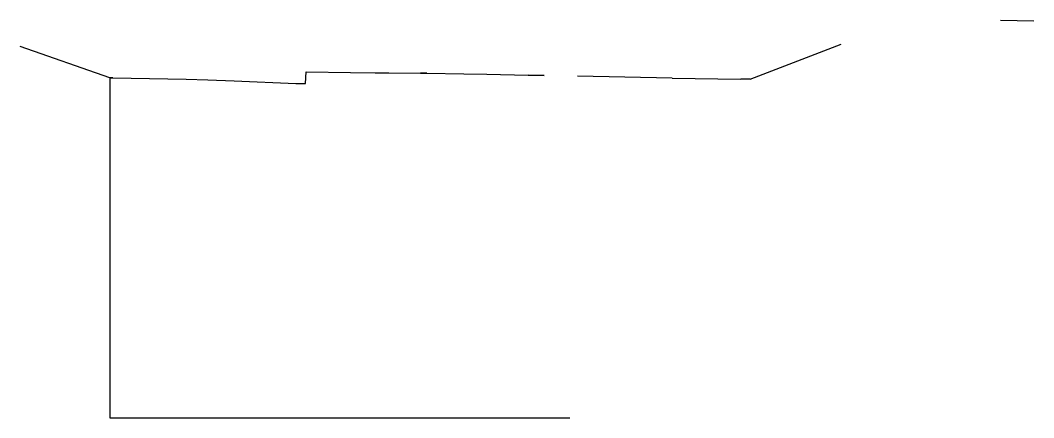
# Model space of a CAD drawing. Extents: x -19.9 to 41.9, y 0 to 32.3.
# Drawn here: x -19.87 to -9.1, y 14.1 to 18.32 of the extents above; entities that cross this region are included whole.
import ezdxf

# ---------------------------------------------------------------- set-up
doc = ezdxf.new("R2010")
doc.units = 0
doc.layers.add('GM_X_County', color=7, linetype='Continuous')
doc.layers.add('GM_X_Township', color=7, linetype='Continuous')

msp = doc.modelspace()

# ---------------------------------------------------------------- linework, layer by layer
at = {"layer": 'GM_X_County'}
for p, q in [((-18.916, 17.708), (-19.868, 18.041)), ((-12.116, 17.692), (-11.148, 18.065))]:
    msp.add_line(p, q, dxfattribs=at)
at = {"layer": 'GM_X_Township'}
for p, q in [((-9.458, 18.317), (-9.103, 18.31)), ((-16.838, 17.647), (-16.832, 17.77)), ((-16.832, 17.77), (-16.362, 17.762)), ((-16.362, 17.762), (-16.097, 17.761)), ((-18.916, 17.708), (-18.885, 17.707)), ((-18.916, 17.708), (-18.916, 14.1)), ((-18.885, 17.707), (-18.916, 17.708)), ((-18.885, 17.707), (-18.107, 17.691)), ((-18.107, 17.691), (-17.874, 17.686)), ((-17.874, 17.686), (-17.596, 17.674)), ((-17.596, 17.674), (-16.941, 17.646)), ((-16.097, 17.761), (-15.953, 17.76)), ((-15.953, 17.76), (-15.618, 17.758)), ((-15.618, 17.758), (-15.608, 17.758)), ((-15.608, 17.758), (-15.618, 17.758)), ((-15.608, 17.758), (-15.551, 17.757)), ((-15.551, 17.757), (-15.608, 17.758)), ((-15.551, 17.757), (-15.158, 17.749)), ((-15.158, 17.749), (-14.911, 17.744)), ((-14.911, 17.744), (-14.472, 17.734)), ((-14.472, 17.734), (-14.305, 17.731)), ((-14.305, 17.731), (-14.472, 17.734)), ((-12.942, 17.704), (-13.95, 17.724)), ((-12.942, 17.704), (-12.215, 17.694)), ((-12.116, 17.692), (-12.215, 17.694)), ((-16.941, 17.646), (-16.838, 17.647)), ((-18.916, 14.1), (-14.029, 14.1))]:
    msp.add_line(p, q, dxfattribs=at)

doc.saveas('drawing.dxf')
